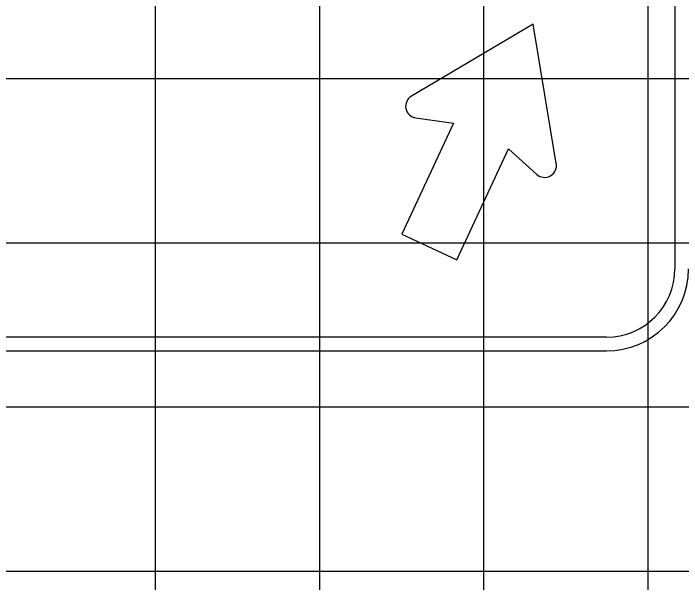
# Model space of a CAD drawing. Extents: x 1797809 to 2198143, y 249608 to 1237864.
# Drawn here: x 2196334.97 to 2196343.11, y 1237289.97 to 1237296.9 of the extents above; entities that cross this region are included whole.
import ezdxf

# ---------------------------------------------------------------- set-up
doc = ezdxf.new("R2010")
doc.units = 0
for name, color, linetype in [('GSBWFILL', 7, 'Continuous'), ('GSCOLORFILL', 7, 'Continuous'), ('GSOUTLINE', 7, 'Continuous'), ('GSSHT', 7, 'Continuous')]:
    doc.layers.add(name, color=color, linetype=linetype)

msp = doc.modelspace()

# ---------------------------------------------------------------- linework, layer by layer
at = {"layer": 'GSBWFILL'}
for points in [[(2196341.5881, 1237295.0693), (2196341.3066, 1237296.7697), (2196339.823, 1237295.8923)], [(2196339.8765, 1237295.6254), (2196340.3342, 1237295.5616), (2196339.704, 1237294.2102)], [(2196339.704, 1237294.2102), (2196340.3761, 1237293.8969), (2196341.0062, 1237295.2482), (2196341.3493, 1237294.9387)]]:
    msp.add_lwpolyline(points, dxfattribs=at)
for centre, start, end in [((2196339.8964, 1237295.7682), 120.60026, 262.05729), ((2196341.4459, 1237295.0457), 227.94271, 9.39974)]:
    msp.add_arc(centre, 0.1442, start, end, dxfattribs=at)
at = {"layer": 'GSCOLORFILL'}
for p, q in [((2196343.0315, 1237301.7792), (2196343.0315, 1237293.7872)), ((2196342.199, 1237292.9547), (2196327.2157, 1237292.9547)), ((2196327.2157, 1237292.7882), (2196342.199, 1237292.7882))]:
    msp.add_line(p, q, dxfattribs=at)
for points in [[(2196341.5881, 1237295.0693), (2196341.3066, 1237296.7697), (2196339.823, 1237295.8923)], [(2196339.8765, 1237295.6254), (2196340.3342, 1237295.5616), (2196339.704, 1237294.2102)], [(2196339.704, 1237294.2102), (2196340.3761, 1237293.8969), (2196341.0062, 1237295.2482), (2196341.3493, 1237294.9387)]]:
    msp.add_lwpolyline(points, dxfattribs=at)
for centre, radius, start, end in [((2196339.8964, 1237295.7682), 0.1442, 120.60026, 262.05729), ((2196341.4459, 1237295.0457), 0.1442, 227.94271, 9.39974), ((2196342.199, 1237293.7872), 0.999, 270, 0), ((2196342.199, 1237293.7872), 0.8325, 270, 0)]:
    msp.add_arc(centre, radius, start, end, dxfattribs=at)
at = {"layer": 'GSOUTLINE'}
for points in [[(2196341.5881, 1237295.0693), (2196341.3066, 1237296.7697), (2196339.823, 1237295.8923)], [(2196339.8765, 1237295.6254), (2196340.3342, 1237295.5616), (2196339.704, 1237294.2102)], [(2196339.704, 1237294.2102), (2196340.3761, 1237293.8969), (2196341.0062, 1237295.2482), (2196341.3493, 1237294.9387)]]:
    msp.add_lwpolyline(points, dxfattribs=at)
for centre, start, end in [((2196339.8964, 1237295.7682), 120.60026, 262.05729), ((2196341.4459, 1237295.0457), 227.94271, 9.39974)]:
    msp.add_arc(centre, 0.1442, start, end, dxfattribs=at)
at = {"layer": 'GSSHT'}
for p, q in [((2196336.7065, 1237258.1062), (2196336.7065, 1237318.1062)), ((2196338.7065, 1237258.1062), (2196338.7065, 1237318.1062)), ((2196340.7065, 1237258.1062), (2196340.7065, 1237318.1062)), ((2196342.7065, 1237258.1062), (2196342.7065, 1237318.1062)), ((2196264.7065, 1237296.1062), (2196394.7065, 1237296.1062)), ((2196264.7065, 1237294.1062), (2196394.7065, 1237294.1062)), ((2196264.7065, 1237292.1062), (2196394.7065, 1237292.1062)), ((2196264.7065, 1237290.1062), (2196394.7065, 1237290.1062))]:
    msp.add_line(p, q, dxfattribs=at)

doc.saveas('drawing.dxf')
